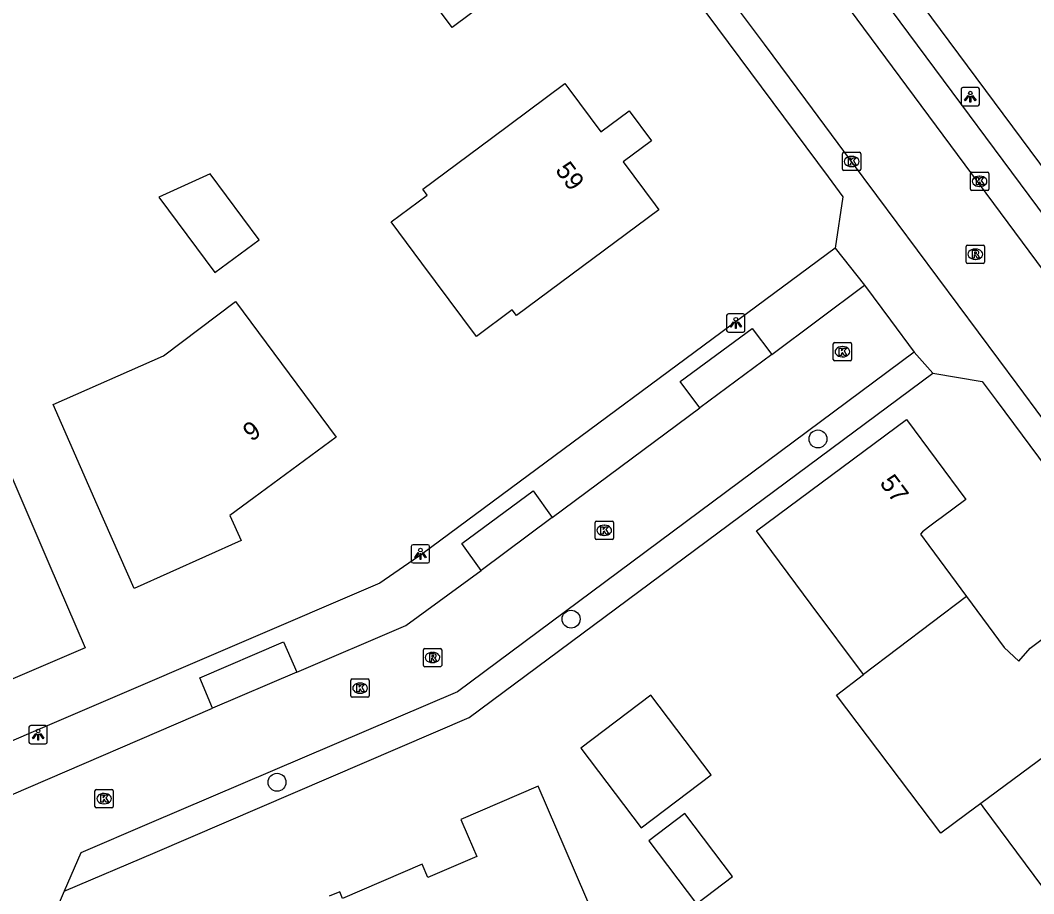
# Model space of a CAD drawing. Extents: x 157767 to 159171, y 387842 to 389425.
# Drawn here: x 158139.4 to 158194.7, y 388788 to 388835.7 of the extents above; entities that cross this region are included whole.
import ezdxf

# ---------------------------------------------------------------- set-up
doc = ezdxf.new("R2010")
doc.units = 0
for name, color, linetype in [('IMGEO_Boom', 7, 'Continuous'), ('IMGEO_Kolk', 7, 'Continuous'), ('IMGEO_Lichtpunt', 7, 'Continuous'), ('IMGEO_Pand', 7, 'Continuous'), ('IMGEO_Pand_nummerreeks', 7, 'Continuous'), ('IMGEO_Rijbaan_lokaal_open', 7, 'Continuous'), ('IMGEO_Rioolput', 7, 'Continuous'), ('IMGEO_Voetpad_open', 7, 'Continuous')]:
    doc.layers.add(name, color=color, linetype=linetype)

msp = doc.modelspace()

# ---------------------------------------------------------------- linework, layer by layer
at = {"layer": 'IMGEO_Boom'}
for centre in [(158182.929, 388812.854), (158169.454, 388803.013), (158153.405, 388794.103)]:
    msp.add_circle(centre, 0.489, dxfattribs=at)
at = {"layer": 'IMGEO_Kolk'}
for p, q in [((158184.267, 388827.583), (158184.267, 388828.435)), ((158184.342, 388828.509), (158185.194, 388828.509)), ((158185.268, 388828.435), (158185.268, 388827.583)), ((158184.755, 388828.289), (158184.78, 388828.289)), ((158185.194, 388827.509), (158184.342, 388827.509)), ((158184.778, 388827.729), (158184.753, 388827.729)), ((158191.251, 388826.499), (158191.251, 388827.351)), ((158191.326, 388827.425), (158192.178, 388827.425)), ((158192.252, 388827.351), (158192.252, 388826.499)), ((158191.739, 388827.205), (158191.764, 388827.205)), ((158192.178, 388826.425), (158191.326, 388826.425)), ((158191.762, 388826.645), (158191.737, 388826.645)), ((158183.762, 388817.192), (158183.762, 388818.044)), ((158183.837, 388818.118), (158184.689, 388818.118)), ((158184.25, 388817.898), (158184.275, 388817.898)), ((158184.763, 388818.044), (158184.763, 388817.192)), ((158184.273, 388817.338), (158184.248, 388817.338)), ((158184.689, 388817.118), (158183.837, 388817.118)), ((158170.763, 388807.435), (158170.763, 388808.287)), ((158170.838, 388808.361), (158171.69, 388808.361)), ((158171.251, 388808.141), (158171.276, 388808.141)), ((158171.764, 388808.287), (158171.764, 388807.435)), ((158171.69, 388807.361), (158170.838, 388807.361)), ((158171.274, 388807.581), (158171.249, 388807.581)), ((158157.437, 388798.818), (158157.437, 388799.67)), ((158157.512, 388799.744), (158158.364, 388799.744)), ((158158.438, 388799.67), (158158.438, 388798.818)), ((158157.925, 388799.524), (158157.95, 388799.524)), ((158158.364, 388798.744), (158157.512, 388798.744)), ((158157.948, 388798.964), (158157.923, 388798.964)), ((158143.467, 388792.784), (158143.467, 388793.636)), ((158143.542, 388793.71), (158144.394, 388793.71)), ((158144.468, 388793.636), (158144.468, 388792.784)), ((158143.955, 388793.49), (158143.98, 388793.49)), ((158144.394, 388792.71), (158143.542, 388792.71)), ((158143.978, 388792.93), (158143.953, 388792.93))]:
    msp.add_line(p, q, dxfattribs=at)
for points in [[(158184.267, 388827.583), (158184.267, 388828.435)], [(158184.342, 388828.509), (158185.194, 388828.509)], [(158185.268, 388828.435), (158185.268, 388827.583)], [(158184.588, 388828.209), (158184.711, 388828.209), (158184.711, 388828.058), (158184.841, 388828.209), (158185.005, 388828.209), (158184.859, 388828.058), (158185.012, 388827.809), (158184.86, 388827.809), (158184.775, 388827.973), (158184.711, 388827.906), (158184.711, 388827.809), (158184.588, 388827.809), (158184.588, 388828.209)], [(158185.194, 388827.509), (158184.342, 388827.509)], [(158191.251, 388826.499), (158191.251, 388827.351)], [(158191.326, 388827.425), (158192.178, 388827.425)], [(158192.252, 388827.351), (158192.252, 388826.499)], [(158191.572, 388827.125), (158191.695, 388827.125), (158191.695, 388826.974), (158191.825, 388827.125), (158191.989, 388827.125), (158191.843, 388826.974), (158191.996, 388826.725), (158191.844, 388826.725), (158191.759, 388826.889), (158191.695, 388826.822), (158191.695, 388826.725), (158191.572, 388826.725), (158191.572, 388827.125)], [(158192.178, 388826.425), (158191.326, 388826.425)], [(158183.762, 388817.192), (158183.762, 388818.044)], [(158183.837, 388818.118), (158184.689, 388818.118)], [(158184.763, 388818.044), (158184.763, 388817.192)], [(158184.083, 388817.818), (158184.206, 388817.818), (158184.206, 388817.667), (158184.336, 388817.818), (158184.5, 388817.818), (158184.354, 388817.667), (158184.507, 388817.418), (158184.355, 388817.418), (158184.27, 388817.582), (158184.206, 388817.515), (158184.206, 388817.418), (158184.083, 388817.418), (158184.083, 388817.818)], [(158184.689, 388817.118), (158183.837, 388817.118)], [(158170.763, 388807.435), (158170.763, 388808.287)], [(158170.838, 388808.361), (158171.69, 388808.361)], [(158171.084, 388808.061), (158171.207, 388808.061), (158171.207, 388807.91), (158171.337, 388808.061), (158171.501, 388808.061), (158171.355, 388807.91), (158171.508, 388807.661), (158171.356, 388807.661), (158171.271, 388807.825), (158171.207, 388807.758), (158171.207, 388807.661), (158171.084, 388807.661), (158171.084, 388808.061)], [(158171.764, 388808.287), (158171.764, 388807.435)], [(158171.69, 388807.361), (158170.838, 388807.361)], [(158157.437, 388798.818), (158157.437, 388799.67)], [(158157.512, 388799.744), (158158.364, 388799.744)], [(158158.438, 388799.67), (158158.438, 388798.818)], [(158157.758, 388799.444), (158157.881, 388799.444), (158157.881, 388799.293), (158158.011, 388799.444), (158158.175, 388799.444), (158158.029, 388799.293), (158158.182, 388799.044), (158158.03, 388799.044), (158157.945, 388799.208), (158157.881, 388799.141), (158157.881, 388799.044), (158157.758, 388799.044), (158157.758, 388799.444)], [(158158.364, 388798.744), (158157.512, 388798.744)], [(158143.467, 388792.784), (158143.467, 388793.636)], [(158143.542, 388793.71), (158144.394, 388793.71)], [(158144.468, 388793.636), (158144.468, 388792.784)], [(158143.788, 388793.41), (158143.911, 388793.41), (158143.911, 388793.259), (158144.041, 388793.41), (158144.205, 388793.41), (158144.059, 388793.259), (158144.212, 388793.01), (158144.06, 388793.01), (158143.975, 388793.174), (158143.911, 388793.107), (158143.911, 388793.01), (158143.788, 388793.01), (158143.788, 388793.41)], [(158144.394, 388792.71), (158143.542, 388792.71)]]:
    msp.add_lwpolyline(points, dxfattribs=at)
for centre, start, end in [((158184.344, 388828.433), 91.552, 178.448), ((158184.344, 388828.433), 91.552, 178.448), ((158185.192, 388828.433), 1.552, 88.448), ((158185.192, 388828.433), 1.552, 88.448), ((158184.344, 388827.585), 181.552, 268.448), ((158184.344, 388827.585), 181.552, 268.448), ((158185.192, 388827.585), 271.552, 358.448), ((158185.192, 388827.585), 271.552, 358.448), ((158191.328, 388827.349), 91.552, 178.448), ((158191.328, 388827.349), 91.552, 178.448), ((158192.176, 388827.349), 1.552, 88.448), ((158192.176, 388827.349), 1.552, 88.448), ((158191.328, 388826.501), 181.552, 268.448), ((158191.328, 388826.501), 181.552, 268.448), ((158192.176, 388826.501), 271.552, 358.448), ((158192.176, 388826.501), 271.552, 358.448), ((158183.839, 388818.042), 91.552, 178.448), ((158183.839, 388818.042), 91.552, 178.448), ((158184.687, 388818.042), 1.552, 88.448), ((158184.687, 388818.042), 1.552, 88.448), ((158183.839, 388817.194), 181.552, 268.448), ((158183.839, 388817.194), 181.552, 268.448), ((158184.687, 388817.194), 271.552, 358.448), ((158184.687, 388817.194), 271.552, 358.448), ((158170.84, 388808.285), 91.552, 178.448), ((158170.84, 388808.285), 91.552, 178.448), ((158171.688, 388808.285), 1.552, 88.448), ((158171.688, 388808.285), 1.552, 88.448), ((158170.84, 388807.437), 181.552, 268.448), ((158170.84, 388807.437), 181.552, 268.448), ((158171.688, 388807.437), 271.552, 358.448), ((158171.688, 388807.437), 271.552, 358.448), ((158157.514, 388799.668), 91.552, 178.448), ((158157.514, 388799.668), 91.552, 178.448), ((158158.362, 388799.668), 1.552, 88.448), ((158158.362, 388799.668), 1.552, 88.448), ((158157.514, 388798.82), 181.552, 268.448), ((158157.514, 388798.82), 181.552, 268.448), ((158158.362, 388798.82), 271.552, 358.448), ((158158.362, 388798.82), 271.552, 358.448), ((158143.544, 388793.634), 91.552, 178.448), ((158143.544, 388793.634), 91.552, 178.448), ((158144.392, 388793.634), 1.552, 88.448), ((158144.392, 388793.634), 1.552, 88.448), ((158143.544, 388792.786), 181.552, 268.448), ((158143.544, 388792.786), 181.552, 268.448), ((158144.392, 388792.786), 271.552, 358.448), ((158144.392, 388792.786), 271.552, 358.448)]:
    msp.add_arc(centre, 0.0765, start, end, dxfattribs=at)
for centre, major_axis, ratio, start_param, end_param in [((158184.754, 388828.009), (-0.387, 0.002), 0.722429, 4.712389, 7.853982), ((158184.779, 388828.009), (-0.39, 0.002), 0.717154, 1.570796, 4.712389), ((158191.738, 388826.925), (-0.387, 0.002), 0.722429, 4.712389, 7.853982), ((158191.763, 388826.925), (-0.39, 0.002), 0.717154, 1.570796, 4.712389), ((158184.249, 388817.618), (-0.387, 0.002), 0.722429, 4.712389, 7.853982), ((158184.274, 388817.618), (-0.39, 0.002), 0.717154, 1.570796, 4.712389), ((158171.25, 388807.861), (-0.387, 0.002), 0.722429, 4.712389, 7.853982), ((158171.275, 388807.861), (-0.39, 0.002), 0.717154, 1.570796, 4.712389), ((158157.924, 388799.244), (-0.387, 0.002), 0.722429, 4.712389, 7.853982), ((158157.949, 388799.244), (-0.39, 0.002), 0.717154, 1.570796, 4.712389), ((158143.954, 388793.21), (-0.387, 0.002), 0.722429, 4.712389, 7.853982), ((158143.979, 388793.21), (-0.39, 0.002), 0.717154, 1.570796, 4.712389)]:
    msp.add_ellipse(centre, major_axis=major_axis, ratio=ratio, start_param=start_param, end_param=end_param, dxfattribs=at)
at = {"layer": 'IMGEO_Lichtpunt'}
for p, q in [((158190.743, 388831.95), (158190.743, 388831.143)), ((158190.743, 388831.95), (158190.743, 388831.143)), ((158191.645, 388832.045), (158190.837, 388832.045)), ((158191.645, 388832.045), (158190.837, 388832.045)), ((158191.739, 388831.143), (158191.739, 388831.95)), ((158191.739, 388831.143), (158191.739, 388831.95)), ((158190.837, 388831.049), (158191.645, 388831.049)), ((158190.837, 388831.049), (158191.645, 388831.049)), ((158177.944, 388819.593), (158177.944, 388818.786)), ((158177.944, 388819.593), (158177.944, 388818.786)), ((158178.846, 388819.688), (158178.038, 388819.688)), ((158178.846, 388819.688), (158178.038, 388819.688)), ((158178.94, 388818.786), (158178.94, 388819.593)), ((158178.94, 388818.786), (158178.94, 388819.593)), ((158178.038, 388818.692), (158178.846, 388818.692)), ((158178.038, 388818.692), (158178.846, 388818.692)), ((158160.734, 388806.983), (158160.734, 388806.176)), ((158160.734, 388806.983), (158160.734, 388806.176)), ((158161.636, 388807.078), (158160.828, 388807.078)), ((158161.636, 388807.078), (158160.828, 388807.078)), ((158161.73, 388806.176), (158161.73, 388806.983)), ((158161.73, 388806.176), (158161.73, 388806.983)), ((158160.828, 388806.082), (158161.636, 388806.082)), ((158160.828, 388806.082), (158161.636, 388806.082)), ((158139.866, 388797.106), (158139.866, 388796.299)), ((158139.866, 388797.106), (158139.866, 388796.299)), ((158140.768, 388797.201), (158139.96, 388797.201)), ((158140.768, 388797.201), (158139.96, 388797.201)), ((158140.862, 388796.299), (158140.862, 388797.106)), ((158140.862, 388796.299), (158140.862, 388797.106)), ((158139.96, 388796.205), (158140.768, 388796.205)), ((158139.96, 388796.205), (158140.768, 388796.205))]:
    msp.add_line(p, q, dxfattribs=at)
for points in [[(158191.117, 388831.614), (158191.156, 388831.586), (158190.968, 388831.324), (158190.93, 388831.351), (158191.117, 388831.614)], [(158191.219, 388831.566), (158191.266, 388831.566), (158191.266, 388831.244), (158191.219, 388831.244), (158191.219, 388831.566)], [(158191.329, 388831.586), (158191.367, 388831.613), (158191.554, 388831.351), (158191.515, 388831.323), (158191.329, 388831.586)], [(158178.318, 388819.257), (158178.357, 388819.229), (158178.169, 388818.967), (158178.131, 388818.994), (158178.318, 388819.257)], [(158178.42, 388819.209), (158178.467, 388819.209), (158178.467, 388818.887), (158178.42, 388818.887), (158178.42, 388819.209)], [(158178.53, 388819.229), (158178.568, 388819.256), (158178.755, 388818.994), (158178.716, 388818.966), (158178.53, 388819.229)], [(158161.108, 388806.647), (158161.147, 388806.619), (158160.959, 388806.357), (158160.921, 388806.384), (158161.108, 388806.647)], [(158161.21, 388806.599), (158161.257, 388806.599), (158161.257, 388806.277), (158161.21, 388806.277), (158161.21, 388806.599)], [(158161.32, 388806.619), (158161.358, 388806.646), (158161.545, 388806.384), (158161.506, 388806.356), (158161.32, 388806.619)], [(158140.24, 388796.77), (158140.279, 388796.742), (158140.091, 388796.48), (158140.053, 388796.507), (158140.24, 388796.77)], [(158140.342, 388796.722), (158140.389, 388796.722), (158140.389, 388796.4), (158140.342, 388796.4), (158140.342, 388796.722)], [(158140.452, 388796.742), (158140.49, 388796.769), (158140.677, 388796.507), (158140.638, 388796.479), (158140.452, 388796.742)]]:
    msp.add_lwpolyline(points, dxfattribs=at)
for centre in [(158191.242, 388831.748), (158178.443, 388819.391), (158161.233, 388806.781), (158140.365, 388796.904)]:
    msp.add_circle(centre, 0.0994, dxfattribs=at)
for centre, start, end in [((158190.837, 388831.95), 90, 180), ((158190.837, 388831.95), 90, 180), ((158191.645, 388831.95), 0, 90), ((158191.645, 388831.95), 0, 90), ((158190.837, 388831.143), 180, 270), ((158190.837, 388831.143), 180, 270), ((158191.645, 388831.143), 270, 0), ((158191.645, 388831.143), 270, 360), ((158178.038, 388819.593), 90, 180), ((158178.038, 388819.593), 90, 180), ((158178.846, 388819.593), 0, 90), ((158178.846, 388819.593), 0, 90), ((158178.038, 388818.786), 180, 270), ((158178.038, 388818.786), 180, 270), ((158178.846, 388818.786), 270, 0), ((158178.846, 388818.786), 270, 360), ((158160.828, 388806.983), 90, 180), ((158160.828, 388806.983), 90, 180), ((158161.636, 388806.983), 0, 90), ((158161.636, 388806.983), 0, 90), ((158160.828, 388806.176), 180, 270), ((158160.828, 388806.176), 180, 270), ((158161.636, 388806.176), 270, 0), ((158161.636, 388806.176), 270, 360), ((158139.96, 388797.106), 90, 180), ((158139.96, 388797.106), 90, 180), ((158140.768, 388797.106), 0, 90), ((158140.768, 388797.106), 0, 90), ((158139.96, 388796.299), 180, 270), ((158139.96, 388796.299), 180, 270), ((158140.768, 388796.299), 270, 0), ((158140.768, 388796.299), 270, 360)]:
    msp.add_arc(centre, 0.0946, start, end, dxfattribs=at)
at = {"layer": 'IMGEO_Pand'}
for points in [[(158160.355, 388838.844), (158157.472, 388836.7), (158153.36, 388842.229), (158157.525, 388845.327), (158161.536, 388848.31), (158165.607, 388842.835), (158165.321, 388842.622), (158167.972, 388839.057), (158163.96, 388836.074), (158162.966, 388835.334), (158160.355, 388838.844)], [(158169.116, 388832.27), (158169.33, 388831.983), (158171.076, 388829.635), (158172.631, 388830.782), (158173.844, 388829.136), (158172.297, 388827.992), (158174.039, 388825.649), (158174.247, 388825.37), (158166.475, 388819.591), (158166.24, 388819.906), (158164.284, 388818.451), (158161.3, 388822.463), (158159.629, 388824.711), (158161.597, 388826.174), (158161.355, 388826.499), (158165.104, 388829.287), (158169.116, 388832.27)], [(158149.761, 388827.327), (158146.962, 388826.054), (158150.013, 388821.946), (158152.427, 388823.738), (158149.761, 388827.327)], [(158133.899, 388822.494), (158140.955, 388806.047), (158142.926, 388801.451), (158138.474, 388799.53), (158137.864, 388800.944), (158136.133, 388800.188), (158131.502, 388798.164), (158129.587, 388802.604), (158129.432, 388802.561), (158129.037, 388803.465), (158129.142, 388803.58), (158128.469, 388805.175), (158129.667, 388805.684), (158128.486, 388808.465), (158133.228, 388810.479), (158128.925, 388820.345), (158133.899, 388822.494)], [(158141.179, 388814.727), (158147.2, 388817.4), (158151.14, 388820.36), (158153.656, 388816.972), (158156.638, 388812.957), (158152.144, 388809.642), (158150.825, 388808.669), (158151.451, 388807.305), (158145.609, 388804.686), (158143.591, 388809.261), (158141.179, 388814.727)], [(158185.409, 388799.98), (158182.559, 388803.818), (158179.578, 388807.832), (158187.766, 388813.913), (158191.004, 388809.552), (158189.646, 388808.543), (158189.4, 388808.36), (158188.967, 388808.038), (158188.629, 388807.787), (158188.525, 388807.659), (158188.985, 388807.036), (158191.043, 388804.245)], [(158191.043, 388804.245), (158185.409, 388799.98)], [(158191.043, 388804.245), (158193.097, 388801.458), (158193.887, 388800.724), (158194.506, 388801.432), (158196.119, 388802.63), (158199.238, 388798.431), (158197.556, 388797.187)], [(158191.811, 388792.94), (158191.053, 388792.379), (158189.635, 388791.33), (158183.933, 388798.863), (158185.409, 388799.98)], [(158169.986, 388795.961), (158173.27, 388791.622), (158177.096, 388794.517), (158173.812, 388798.856), (158169.986, 388795.961)], [(158197.556, 388797.187), (158191.811, 388792.94)], [(158167.709, 388767.764), (158170.355, 388768.901), (158168.537, 388773.128), (158167.434, 388772.654), (158163.916, 388780.834), (158167.592, 388782.413), (158168.215, 388780.961), (158172.434, 388782.773), (158169.632, 388789.292), (158167.657, 388793.885), (158163.443, 388792.074), (158163.844, 388791.141), (158164.313, 388790.05), (158161.631, 388788.897), (158161.32, 388789.623), (158156.985, 388787.759), (158156.827, 388788.127), (158156.257, 388787.882)], [(158197.511, 388785.266), (158191.939, 388792.768), (158191.811, 388792.94)], [(158173.695, 388790.905), (158176.299, 388787.465), (158178.259, 388788.949), (158175.655, 388792.389), (158173.695, 388790.905)]]:
    msp.add_lwpolyline(points, dxfattribs=at)
at = {"layer": 'IMGEO_Rijbaan_lokaal_open'}
for points in [[(158212.495, 388798.756), (158177.609, 388845.868)], [(158217.764, 388783.504), (158217.385, 388783.991), (158215.572, 388786.44), (158211.597, 388791.81), (158209.792, 388794.247), (158205.943, 388799.447), (158204.15, 388801.869), (158200.206, 388807.195), (158196.608, 388812.055), (158193.804, 388815.843), (158192.803, 388817.19), (158186.144, 388826.156), (158184.709, 388828.089), (158182.272, 388831.371), (158180.005, 388834.424), (158179.41, 388835.226), (158177.125, 388838.302), (158173.681, 388842.941)], [(158180.415, 388817.471), (158185.476, 388821.253)], [(158185.476, 388821.253), (158186.893, 388819.339), (158188.187, 388817.592)], [(158188.187, 388817.592), (158163.248, 388799.033), (158146.431, 388791.842), (158142.695, 388790.255), (158141.792, 388788.146)], [(158180.415, 388817.471), (158176.475, 388814.546)], [(158168.424, 388808.555), (158176.475, 388814.546)], [(158168.424, 388808.555), (158164.54, 388805.671)], [(158154.49, 388800.108), (158160.439, 388802.656), (158164.54, 388805.671)], [(158154.49, 388800.108), (158149.891, 388798.147)], [(158138.917, 388793.421), (158149.891, 388798.147)], [(158141.792, 388788.146), (158140.738, 388785.682), (158150.351, 388763.396)]]:
    msp.add_lwpolyline(points, dxfattribs=at)
at = {"layer": 'IMGEO_Rioolput'}
for p, q in [((158191.091, 388823.443), (158191.943, 388823.443)), ((158191.016, 388822.517), (158191.016, 388823.369)), ((158191.504, 388823.223), (158191.529, 388823.223)), ((158192.017, 388823.369), (158192.017, 388822.517)), ((158191.943, 388822.443), (158191.091, 388822.443)), ((158191.527, 388822.663), (158191.502, 388822.663)), ((158161.392, 388800.489), (158161.392, 388801.341)), ((158161.467, 388801.415), (158162.319, 388801.415)), ((158162.393, 388801.341), (158162.393, 388800.489)), ((158161.88, 388801.195), (158161.905, 388801.195)), ((158162.319, 388800.415), (158161.467, 388800.415)), ((158161.903, 388800.635), (158161.878, 388800.635))]:
    msp.add_line(p, q, dxfattribs=at)
for points in [[(158191.091, 388823.443), (158191.943, 388823.443)], [(158191.016, 388822.517), (158191.016, 388823.369)], [(158191.605, 388823.141), (158191.353, 388823.143), (158191.353, 388822.743)], [(158191.353, 388822.743), (158191.477, 388822.743), (158191.477, 388822.905), (158191.488, 388822.905)], [(158191.531, 388823.062), (158191.477, 388823.062), (158191.477, 388822.981)], [(158191.477, 388822.981), (158191.529, 388822.981)], [(158191.535, 388822.876), (158191.606, 388822.743), (158191.746, 388822.743), (158191.681, 388822.869)], [(158192.017, 388823.369), (158192.017, 388822.517)], [(158191.943, 388822.443), (158191.091, 388822.443)], [(158161.392, 388800.489), (158161.392, 388801.341)], [(158161.467, 388801.415), (158162.319, 388801.415)], [(158162.393, 388801.341), (158162.393, 388800.489)], [(158161.981, 388801.113), (158161.729, 388801.115), (158161.729, 388800.715)], [(158161.729, 388800.715), (158161.853, 388800.715), (158161.853, 388800.877), (158161.864, 388800.877)], [(158161.907, 388801.034), (158161.853, 388801.034), (158161.853, 388800.953)], [(158161.853, 388800.953), (158161.905, 388800.953)], [(158161.911, 388800.848), (158161.982, 388800.715), (158162.122, 388800.715), (158162.057, 388800.841)], [(158162.319, 388800.415), (158161.467, 388800.415)]]:
    msp.add_lwpolyline(points, dxfattribs=at)
for centre, radius, start, end in [((158191.093, 388823.367), 0.0765, 91.552, 178.448), ((158191.093, 388823.367), 0.0765, 91.552, 178.448), ((158191.941, 388823.367), 0.0765, 1.552, 88.448), ((158191.941, 388823.367), 0.0765, 1.552, 88.448), ((158191.487, 388822.852), 0.0533, 26.0293, 88.6989), ((158191.513, 388823.17), 0.19, 274.7715, 282.9687), ((158191.537, 388822.966), 0.0964, 77.0061, 93.1865), ((158191.551, 388823.023), 0.0378, 276.6634, 79.6772), ((158191.604, 388823.031), 0.109, 350.3612, 89.416), ((158191.602, 388823.031), 0.112, 277.5842, 350.9817), ((158191.586, 388822.816), 0.108, 29.5134, 73.7905), ((158191.093, 388822.519), 0.0765, 181.552, 268.448), ((158191.093, 388822.519), 0.0765, 181.552, 268.448), ((158191.941, 388822.519), 0.0765, 271.552, 358.448), ((158191.941, 388822.519), 0.0765, 271.552, 358.448), ((158161.469, 388801.339), 0.0765, 91.552, 178.448), ((158161.469, 388801.339), 0.0765, 91.552, 178.448), ((158162.317, 388801.339), 0.0765, 1.552, 88.448), ((158162.317, 388801.339), 0.0765, 1.552, 88.448), ((158161.863, 388800.824), 0.0533, 26.0293, 88.6989), ((158161.889, 388801.142), 0.19, 274.7715, 282.9687), ((158161.913, 388800.938), 0.0964, 77.0061, 93.1865), ((158161.927, 388800.995), 0.0378, 276.6634, 79.6772), ((158161.98, 388801.003), 0.109, 350.3612, 89.416), ((158161.978, 388801.003), 0.112, 277.5842, 350.9817), ((158161.962, 388800.788), 0.108, 29.5134, 73.7905), ((158161.469, 388800.491), 0.0765, 181.552, 268.448), ((158161.469, 388800.491), 0.0765, 181.552, 268.448), ((158162.317, 388800.491), 0.0765, 271.552, 358.448), ((158162.317, 388800.491), 0.0765, 271.552, 358.448)]:
    msp.add_arc(centre, radius, start, end, dxfattribs=at)
for centre, major_axis, ratio, start_param, end_param in [((158191.503, 388822.943), (-0.387, 0.002), 0.722429, 4.712389, 7.853982), ((158191.528, 388822.943), (-0.39, 0.002), 0.717154, 1.570796, 4.712389), ((158161.879, 388800.915), (-0.387, 0.002), 0.722429, 4.712389, 7.853982), ((158161.904, 388800.915), (-0.39, 0.002), 0.717154, 1.570796, 4.712389)]:
    msp.add_ellipse(centre, major_axis=major_axis, ratio=ratio, start_param=start_param, end_param=end_param, dxfattribs=at)
at = {"layer": 'IMGEO_Voetpad_open'}
for points in [[(158150.204, 388871.916), (158183.48, 388827.171), (158184.29, 388826.082), (158183.864, 388823.28)], [(158209.711, 388808.142), (158173.926, 388856.351), (158167.442, 388865.094)], [(158212.57, 388799.358), (158213.679, 388800.201), (158211.737, 388802.857), (158171.549, 388857.029), (158170.504, 388858.473), (158169.379, 388857.661)], [(158183.864, 388823.28), (158161.367, 388806.591), (158159.023, 388804.985), (158096.685, 388778.239), (158072.557, 388785.494)], [(158183.864, 388823.28), (158185.476, 388821.253)], [(158176.475, 388814.546), (158175.399, 388815.997), (158179.336, 388818.887), (158180.415, 388817.471)], [(158188.187, 388817.592), (158189.191, 388816.451)], [(158141.792, 388788.146), (158146.746, 388790.258), (158163.892, 388797.643), (158189.191, 388816.451)], [(158189.191, 388816.451), (158191.896, 388815.985), (158192.648, 388814.972), (158218.714, 388779.875)], [(158164.54, 388805.671), (158163.485, 388807.144), (158167.386, 388810.027), (158168.424, 388808.555)], [(158149.891, 388798.147), (158149.189, 388799.807), (158153.767, 388801.774), (158154.49, 388800.108)]]:
    msp.add_lwpolyline(points, dxfattribs=at)

# ---------------------------------------------------------------- texts
at = {"layer": 'IMGEO_Pand_nummerreeks'}
for s, rotation, p in [('59', 306.6353, (158168.556, 388827.526)), ('9', 36.4146, (158152.014, 388812.678)), ('57', 306.5946, (158186.259, 388810.44))]:
    msp.add_text(s, height=1, rotation=rotation, dxfattribs=at).set_placement(p)

doc.saveas('drawing.dxf')
